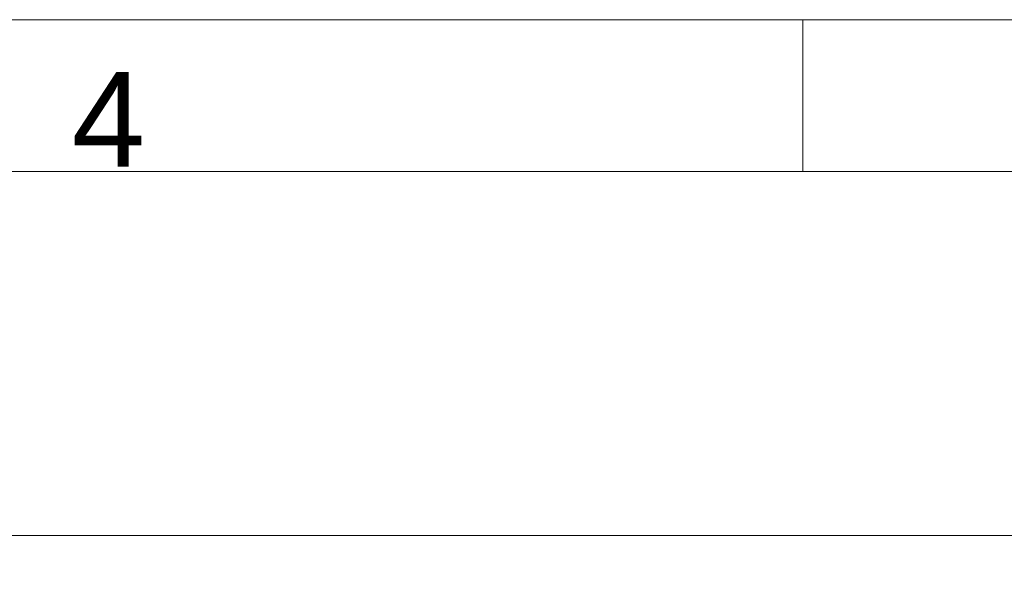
# Model space of a CAD drawing. Header units: millimetres. Extents: x 0 to 594, y 0 to 420.
# Tile 608 of 656: x 293 to 345, y 390 to 420. Entities that reach past the tile are written whole.
import ezdxf

# ---------------------------------------------------------------- set-up
doc = ezdxf.new("R2010")
doc.units = ezdxf.units.MM
doc.layers.add('1', color=7, linetype='Continuous', true_color=0xffffff)
doc.layers.add('256', color=7, linetype='Continuous', true_color=0xffffff)
doc.styles.add('Arial Unicode MS', font='txt')
doc.dimstyles.get("Standard").update_dxf_attribs({"dimtxt": 0.18, "dimasz": 0.18, "dimexe": 0.18, "dimexo": 0.0625, "dimgap": 0.09, "dimtad": 0, "dimtih": 1, "dimtoh": 1, "dimdec": 4, "dimzin": 0, "dimdsep": 46, "dimtxsty": 'Standard', "dimcen": 0.09, "dimadec": 0, "dimazin": 0, "dimtfac": 1, "dimtdec": 4, "dimtofl": 0, "dimtmove": 0, "dimatfit": 3, "dimfxl": 0, "dimtolj": 1, "dimtzin": 0, "dimarcsym": 0})

# ---------------------------------------------------------------- blocks, each defined once
blk = doc.blocks.new('_U2')
at = {"layer": '1', "color": 18, "lineweight": 13}
for p, q in [((142.301, 334.479), (142.301, 394.797)), ((368.28, 363.039), (368.28, 394.797)), ((142.301, 392.797), (235.419, 392.797)), ((368.28, 392.797), (275.162, 392.797))]:
    blk.add_line(p, q, dxfattribs=at)
at = {"layer": '1', "color": 18}
for points in [[(142.301, 392.797), (145.801, 393.735), (145.801, 391.859)], [(368.28, 392.797), (364.78, 391.859), (364.78, 393.735)]]:
    blk.add_solid(points, dxfattribs=at)
at = {"layer": '1', "color": 18, "linetype": 'Continuous', "lineweight": 13, "char_height": 2.5, "attachment_point": 7, "line_spacing_factor": 1.047437, "style": 'Arial Unicode MS'}
for s, insert in [('\\fArial Unicode MS|b0|i0;\\W1.0000;4.5', (237.052, 390.919)), ('\\fArial Unicode MS|b0|i0;\\W1.0000; LIFT POINT SPAN', (244.157, 390.919))]:
    blk.add_mtext(s, dxfattribs=dict(at, insert=insert))

msp = doc.modelspace()

# ---------------------------------------------------------------- linework, layer by layer
at = {"layer": '256', "color": 163, "linetype": 'Continuous', "lineweight": 18}
for p, q in [((0, 420), (594, 420)), ((334.156, 412), (334.156, 420)), ((8, 412), (586, 412))]:
    msp.add_line(p, q, dxfattribs=at)

# ---------------------------------------------------------------- texts
at = {"layer": '256', "color": 18, "linetype": 'Continuous', "lineweight": 13, "insert": (295.573, 412.245), "char_height": 5, "attachment_point": 7, "line_spacing_factor": 1.047437, "style": 'Arial Unicode MS'}
msp.add_mtext('\\fArial Unicode MS|b0|i0;\\W1.0000;4', dxfattribs=at)

# ---------------------------------------------------------------- dimensions: what is measured, and where the dimension line sits
at = {"layer": '1', "color": 18, "linetype": 'Continuous', "lineweight": 13}
dim = msp.add_linear_dim(base=(142.301, 392.797), p1=(368.28, 363.039), p2=(142.301, 334.479), text=' <> \\fArial Unicode MS|b0|i0;\\C18;{\\H1.00x;\\fArial Unicode MS|b0|i0; LIFT POINT SPAN\\fArial Unicode MS|b0|i0;}\\C18;', dimstyle='Standard', override={"dimtxt": 2.5, "dimasz": 3.5, "dimexe": 2, "dimexo": 0, "dimgap": 1.5, "dimtih": 1, "dimtoh": 1, "dimdec": 1, "dimlfac": 0.02, "dimzin": 8, "dimdsep": 46, "dimlunit": 2, "dimtxsty": 'Arial Unicode MS', "dimsah": 1, "dimse1": 0, "dimse2": 0, "dimsd1": 0, "dimsd2": 0, "dimclrd": 18, "dimclre": 18, "dimclrt": 18, "dimtol": 0, "dimtm": -0.1, "dimtfac": 1.4, "dimtdec": 2, "dimtofl": 1, "dimtmove": 0, "dimtzin": 8, "dimlwd": 13, "dimlwe": 13}, dxfattribs=at)
dim.commit()
dim.dimension.update_dxf_attribs({"geometry": '_U2', "text_midpoint": (255.29, 392.797), "dimtype": 160})

doc.saveas('drawing.dxf')
